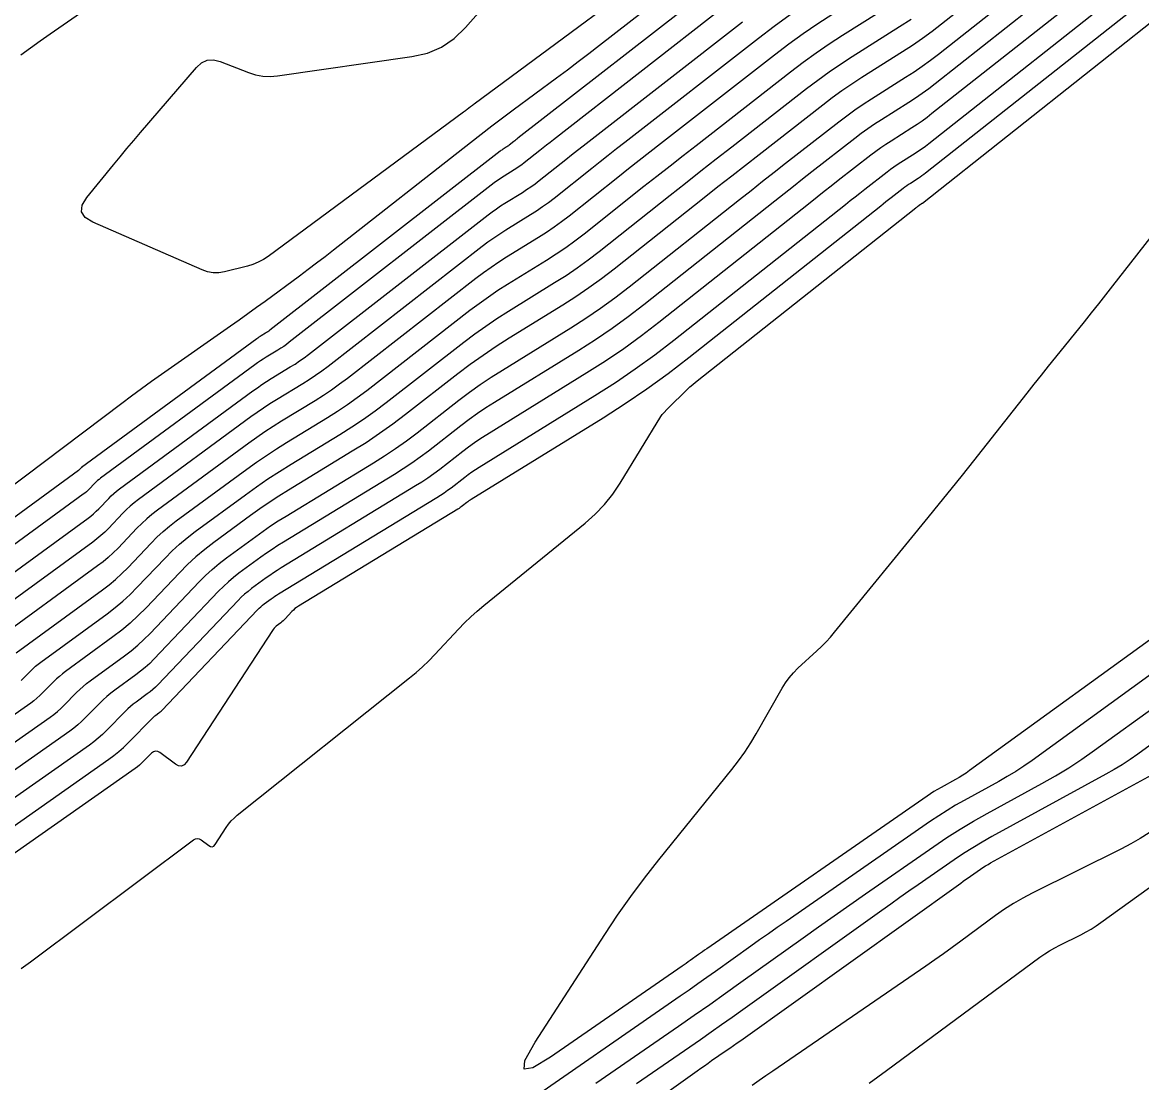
# Model space of a CAD drawing. Extents: x 1768942 to 1774819, y 723037 to 732099.
# Drawn here: x 1770891.8 to 1770966.3, y 726708.5 to 726779 of the extents above; entities that cross this region are included whole.
import ezdxf

# ---------------------------------------------------------------- set-up
doc = ezdxf.new("R2010")
doc.units = 0
doc.layers.add('R_Contours', color=7, linetype='Continuous')

msp = doc.modelspace()

# ---------------------------------------------------------------- linework, layer by layer
at = {"layer": 'R_Contours'}
for points in [[(1770961.026, 726785.237), (1770952.981, 726778.882), (1770952.348, 726778.396), (1770951.704, 726777.927), (1770951.047, 726777.475), (1770950.378, 726777.04), (1770947.678, 726775.336), (1770947.009, 726774.901), (1770946.351, 726774.451), (1770945.704, 726773.985), (1770945.068, 726773.502), (1770940.839, 726770.208), (1770939.925, 726769.494), (1770939.012, 726768.779), (1770938.1, 726768.062), (1770937.19, 726767.343), (1770931.182, 726762.586), (1770930.354, 726761.95), (1770929.509, 726761.339), (1770928.646, 726760.754), (1770927.766, 726760.193), (1770924.211, 726757.999), (1770923.331, 726757.439), (1770922.466, 726756.856), (1770921.617, 726756.249), (1770920.785, 726755.62), (1770917.317, 726752.924), (1770916.455, 726752.274), (1770915.576, 726751.649), (1770914.68, 726751.049), (1770913.766, 726750.475), (1770909.522, 726747.892), (1770908.877, 726747.49), (1770908.242, 726747.074), (1770907.615, 726746.645), (1770906.998, 726746.202), (1770904.547, 726744.402), (1770903.945, 726743.939), (1770903.365, 726743.451), (1770902.808, 726742.939), (1770902.272, 726742.401), (1770900.046, 726740.064), (1770899.526, 726739.543), (1770898.984, 726739.046), (1770898.421, 726738.574), (1770897.836, 726738.128), (1770894.682, 726735.83), (1770894.474, 726735.672), (1770894.273, 726735.506), (1770894.079, 726735.332), (1770893.893, 726735.149), (1770893.16, 726734.403), (1770892.973, 726734.222), (1770892.778, 726734.049), (1770892.575, 726733.885), (1770892.365, 726733.73), (1770885.598, 726728.982)], [(1770937.246, 726784.948), (1770921.874, 726773.577), (1770921.815, 726773.533), (1770921.756, 726773.488), (1770921.698, 726773.443), (1770921.64, 726773.398), (1770921.408, 726773.216), (1770921.349, 726773.171), (1770921.291, 726773.126), (1770921.232, 726773.082), (1770921.173, 726773.038), (1770908.177, 726763.443), (1770907.853, 726763.228), (1770907.512, 726763.047), (1770907.155, 726762.901), (1770906.782, 726762.79), (1770905.256, 726762.415), (1770904.878, 726762.353), (1770904.504, 726762.353), (1770904.136, 726762.416), (1770903.773, 726762.542), (1770896.496, 726765.717), (1770895.989, 726766.031), (1770895.754, 726766.409), (1770895.79, 726766.854), (1770896.099, 726767.364), (1770897.877, 726769.534), (1770898.323, 726770.075), (1770898.772, 726770.614), (1770899.224, 726771.15), (1770899.679, 726771.684), (1770903.389, 726776.011), (1770903.734, 726776.322), (1770904.115, 726776.492), (1770904.53, 726776.52), (1770904.981, 726776.406), (1770906.855, 726775.667), (1770907.327, 726775.515), (1770907.807, 726775.426), (1770908.294, 726775.402), (1770908.788, 726775.442), (1770917.733, 726776.731), (1770918.759, 726776.968), (1770919.696, 726777.369), (1770920.543, 726777.936), (1770921.301, 726778.667), (1770924.154, 726781.921)], [(1770885.654, 726727.175), (1770893.668, 726732.798), (1770893.909, 726732.975), (1770894.141, 726733.163), (1770894.364, 726733.361), (1770894.578, 726733.57), (1770895.418, 726734.425), (1770895.633, 726734.634), (1770895.855, 726734.834), (1770896.085, 726735.024), (1770896.323, 726735.205), (1770898.6, 726736.864), (1770899.051, 726737.208), (1770899.486, 726737.572), (1770899.904, 726737.956), (1770900.305, 726738.358), (1770903.57, 726741.785), (1770903.998, 726742.214), (1770904.443, 726742.623), (1770904.905, 726743.012), (1770905.385, 726743.381), (1770907.341, 726744.818), (1770907.834, 726745.171), (1770908.334, 726745.514), (1770908.841, 726745.846), (1770909.356, 726746.167), (1770915.171, 726749.706), (1770915.917, 726750.175), (1770916.65, 726750.665), (1770917.368, 726751.176), (1770918.072, 726751.707), (1770920.859, 726753.874), (1770921.562, 726754.405), (1770922.28, 726754.918), (1770923.01, 726755.41), (1770923.754, 726755.884), (1770928.304, 726758.691), (1770929.302, 726759.328), (1770930.281, 726759.992), (1770931.24, 726760.685), (1770932.179, 726761.407), (1770939.537, 726767.232), (1770940.3, 726767.834), (1770941.063, 726768.435), (1770941.828, 726769.034), (1770942.594, 726769.632), (1770946.138, 726772.393), (1770946.67, 726772.797), (1770947.212, 726773.188), (1770947.764, 726773.565), (1770948.324, 726773.929), (1770950.586, 726775.357), (1770951.147, 726775.721), (1770951.697, 726776.1), (1770952.237, 726776.493), (1770952.767, 726776.9), (1770962.303, 726784.433)], [(1770963.58, 726783.628), (1770952.554, 726774.918), (1770952.126, 726774.59), (1770951.691, 726774.273), (1770951.247, 726773.967), (1770950.795, 726773.674), (1770948.971, 726772.522), (1770948.518, 726772.229), (1770948.074, 726771.924), (1770947.637, 726771.609), (1770947.208, 726771.283), (1770944.349, 726769.057), (1770943.732, 726768.575), (1770943.115, 726768.092), (1770942.499, 726767.607), (1770941.884, 726767.121), (1770933.176, 726760.228), (1770932.126, 726759.421), (1770931.053, 726758.645), (1770929.958, 726757.901), (1770928.841, 726757.189), (1770923.236, 726753.731), (1770922.659, 726753.364), (1770922.092, 726752.981), (1770921.536, 726752.584), (1770920.99, 726752.171), (1770918.827, 726750.49), (1770918.281, 726750.078), (1770917.723, 726749.681), (1770917.155, 726749.301), (1770916.576, 726748.937), (1770909.189, 726744.441), (1770908.805, 726744.202), (1770908.426, 726743.954), (1770908.053, 726743.698), (1770907.685, 726743.434), (1770906.224, 726742.361), (1770905.865, 726742.085), (1770905.52, 726741.795), (1770905.188, 726741.489), (1770904.868, 726741.169), (1770900.565, 726736.653), (1770900.283, 726736.369), (1770899.988, 726736.099), (1770899.682, 726735.842), (1770899.363, 726735.599), (1770897.964, 726734.58), (1770897.696, 726734.376), (1770897.436, 726734.161), (1770897.186, 726733.936), (1770896.944, 726733.7), (1770895.997, 726732.736), (1770895.755, 726732.501), (1770895.504, 726732.278), (1770895.242, 726732.066), (1770894.97, 726731.866), (1770885.71, 726725.369)], [(1770889.384, 726746.872), (1770898.42, 726753.682), (1770899.075, 726754.172), (1770899.736, 726754.656), (1770900.4, 726755.133), (1770901.069, 726755.605), (1770905.668, 726758.818), (1770906.248, 726759.226), (1770906.825, 726759.638), (1770907.399, 726760.054), (1770907.971, 726760.473), (1770910.253, 726762.157), (1770910.822, 726762.581), (1770911.388, 726763.008), (1770911.95, 726763.439), (1770912.51, 726763.875), (1770921.628, 726771.021), (1770922.335, 726771.571), (1770923.045, 726772.116), (1770923.76, 726772.656), (1770924.478, 726773.191), (1770927.359, 726775.322), (1770928.077, 726775.857), (1770928.793, 726776.397), (1770929.504, 726776.941), (1770930.213, 726777.489), (1770937.901, 726783.48)], [(1770964.856, 726782.823), (1770952.34, 726772.936), (1770952.015, 726772.687), (1770951.684, 726772.446), (1770951.347, 726772.214), (1770951.004, 726771.99), (1770949.617, 726771.115), (1770949.273, 726770.892), (1770948.935, 726770.661), (1770948.603, 726770.421), (1770948.277, 726770.174), (1770946.105, 726768.482), (1770945.635, 726768.115), (1770945.167, 726767.748), (1770944.699, 726767.38), (1770944.231, 726767.01), (1770934.174, 726759.049), (1770933.012, 726758.156), (1770931.825, 726757.298), (1770930.614, 726756.475), (1770929.378, 726755.688), (1770922.719, 726751.578), (1770922.308, 726751.317), (1770921.904, 726751.045), (1770921.509, 726750.762), (1770921.12, 726750.469), (1770919.582, 726749.273), (1770919.193, 726748.98), (1770918.797, 726748.698), (1770918.393, 726748.427), (1770917.981, 726748.168), (1770909.023, 726742.716), (1770908.769, 726742.557), (1770908.518, 726742.394), (1770908.271, 726742.224), (1770908.028, 726742.05), (1770907.063, 726741.341), (1770906.826, 726741.159), (1770906.597, 726740.966), (1770906.378, 726740.764), (1770906.167, 726740.553), (1770900.825, 726734.947), (1770900.661, 726734.782), (1770900.49, 726734.625), (1770900.312, 726734.476), (1770900.127, 726734.335), (1770899.374, 726733.787), (1770899.189, 726733.646), (1770899.01, 726733.498), (1770898.837, 726733.342), (1770898.671, 726733.18), (1770897.416, 726731.903), (1770897.147, 726731.641), (1770896.866, 726731.392), (1770896.575, 726731.157), (1770896.273, 726730.934), (1770885.766, 726723.562)], [(1770900.231, 726782.797), (1770893.655, 726778.215), (1770893.001, 726777.755), (1770892.352, 726777.29), (1770891.706, 726776.819)], [(1770885.822, 726721.756), (1770897.575, 726730.002), (1770897.908, 726730.247), (1770898.229, 726730.507), (1770898.538, 726730.781), (1770898.835, 726731.069), (1770900.486, 726732.75), (1770900.532, 726732.795), (1770900.58, 726732.838), (1770900.63, 726732.879), (1770900.682, 726732.919), (1770900.891, 726733.071), (1770900.942, 726733.11), (1770900.992, 726733.152), (1770901.039, 726733.195), (1770901.085, 726733.241), (1770907.465, 726739.937), (1770907.568, 726740.04), (1770907.675, 726740.138), (1770907.786, 726740.232), (1770907.901, 726740.321), (1770908.372, 726740.666), (1770908.49, 726740.751), (1770908.61, 726740.833), (1770908.732, 726740.913), (1770908.856, 726740.99), (1770919.386, 726747.399), (1770919.63, 726747.553), (1770919.871, 726747.714), (1770920.106, 726747.881), (1770920.337, 726748.056), (1770921.251, 726748.766), (1770921.482, 726748.941), (1770921.717, 726749.109), (1770921.957, 726749.27), (1770922.201, 726749.425), (1770929.915, 726754.186), (1770931.269, 726755.049), (1770932.597, 726755.951), (1770933.897, 726756.891), (1770935.171, 726757.869), (1770946.578, 726766.9), (1770946.898, 726767.152), (1770947.218, 726767.404), (1770947.539, 726767.656), (1770947.86, 726767.906), (1770949.347, 726769.064), (1770949.57, 726769.234), (1770949.797, 726769.397), (1770950.028, 726769.556), (1770950.263, 726769.708), (1770951.212, 726770.307), (1770951.447, 726770.46), (1770951.678, 726770.619), (1770951.905, 726770.784), (1770952.127, 726770.954), (1770966.133, 726782.019)], [(1770967.41, 726781.214), (1770951.913, 726768.973), (1770951.794, 726768.881), (1770951.672, 726768.792), (1770951.547, 726768.706), (1770951.421, 726768.624), (1770950.91, 726768.301), (1770950.783, 726768.219), (1770950.659, 726768.134), (1770950.536, 726768.046), (1770950.416, 726767.954), (1770949.616, 726767.331), (1770949.443, 726767.196), (1770949.27, 726767.061), (1770949.097, 726766.925), (1770948.925, 726766.789), (1770936.168, 726756.69), (1770934.783, 726755.626), (1770933.369, 726754.604), (1770931.925, 726753.623), (1770930.452, 726752.684), (1770921.683, 726747.273), (1770921.605, 726747.223), (1770921.529, 726747.172), (1770921.455, 726747.119), (1770921.382, 726747.064), (1770921.092, 726746.839), (1770921.019, 726746.783), (1770920.944, 726746.73), (1770920.868, 726746.679), (1770920.791, 726746.631), (1770910.18, 726740.172), (1770910.062, 726740.095), (1770909.95, 726740.01), (1770909.844, 726739.918), (1770909.744, 726739.818), (1770909.296, 726739.339), (1770909.229, 726739.27), (1770909.158, 726739.202), (1770909.086, 726739.138), (1770909.011, 726739.076), (1770908.706, 726738.833), (1770908.633, 726738.77), (1770908.566, 726738.701), (1770908.504, 726738.627), (1770908.448, 726738.548), (1770902.735, 726729.799), (1770902.575, 726729.618), (1770902.399, 726729.536), (1770902.204, 726729.553), (1770901.993, 726729.668), (1770900.97, 726730.435), (1770900.822, 726730.516), (1770900.679, 726730.536), (1770900.541, 726730.495), (1770900.407, 726730.392), (1770899.882, 726729.857), (1770899.747, 726729.727), (1770899.608, 726729.603), (1770899.463, 726729.486), (1770899.312, 726729.375), (1770885.878, 726719.949)], [(1770937.582, 726781.269), (1770924.779, 726771.297), (1770924.712, 726771.244), (1770924.645, 726771.191), (1770924.577, 726771.139), (1770924.51, 726771.085), (1770924.2, 726770.84), (1770924.153, 726770.804), (1770924.105, 726770.77), (1770924.056, 726770.736), (1770924.007, 726770.704), (1770923.805, 726770.58), (1770923.755, 726770.548), (1770923.706, 726770.515), (1770923.658, 726770.481), (1770923.61, 726770.445), (1770908.277, 726758.525), (1770908.208, 726758.474), (1770908.138, 726758.424), (1770908.066, 726758.376), (1770907.994, 726758.33), (1770907.699, 726758.151), (1770907.626, 726758.105), (1770907.554, 726758.058), (1770907.483, 726758.01), (1770907.413, 726757.959), (1770895.756, 726749.399), (1770895.737, 726749.384), (1770895.719, 726749.369), (1770895.701, 726749.353), (1770895.684, 726749.336), (1770895.618, 726749.267), (1770895.601, 726749.25), (1770895.584, 726749.234), (1770895.565, 726749.218), (1770895.546, 726749.204), (1770889.796, 726745.015)], [(1770891.399, 726737.08), (1770897.135, 726741.258), (1770897.581, 726741.599), (1770898.011, 726741.959), (1770898.424, 726742.337), (1770898.82, 726742.735), (1770900.372, 726744.364), (1770900.769, 726744.762), (1770901.181, 726745.141), (1770901.61, 726745.502), (1770902.055, 726745.844), (1770906.747, 726749.29), (1770907.394, 726749.754), (1770908.051, 726750.204), (1770908.717, 726750.64), (1770909.393, 726751.061), (1770912.115, 726752.719), (1770912.79, 726753.142), (1770913.451, 726753.585), (1770914.099, 726754.046), (1770914.735, 726754.525), (1770921.592, 726759.856), (1770922.2, 726760.315), (1770922.82, 726760.758), (1770923.452, 726761.184), (1770924.095, 726761.593), (1770926.692, 726763.196), (1770927.335, 726763.606), (1770927.965, 726764.034), (1770928.582, 726764.48), (1770929.187, 726764.944), (1770933.176, 726768.102), (1770934.041, 726768.786), (1770934.907, 726769.467), (1770935.775, 726770.147), (1770936.644, 726770.825), (1770942.929, 726775.721), (1770943.771, 726776.36), (1770944.627, 726776.978), (1770945.499, 726777.574), (1770946.385, 726778.149), (1770949.961, 726780.407)], [(1770891.734, 726716.07), (1770892.047, 726716.293), (1770892.358, 726716.522), (1770903.207, 726724.624), (1770903.333, 726724.694), (1770903.459, 726724.718), (1770903.585, 726724.694), (1770903.71, 726724.624), (1770904.212, 726724.247), (1770904.333, 726724.181), (1770904.444, 726724.172), (1770904.544, 726724.219), (1770904.635, 726724.322), (1770905.373, 726725.452), (1770905.533, 726725.676), (1770905.708, 726725.886), (1770905.901, 726726.081), (1770906.109, 726726.262), (1770917.564, 726735.396), (1770918.009, 726735.764), (1770918.439, 726736.147), (1770918.855, 726736.546), (1770919.257, 726736.96), (1770920.837, 726738.648), (1770921.238, 726739.062), (1770921.653, 726739.463), (1770922.081, 726739.849), (1770922.523, 726740.22), (1770929.27, 726745.704), (1770929.935, 726746.292), (1770930.543, 726746.93), (1770931.094, 726747.617), (1770931.589, 726748.354), (1770934.304, 726752.792), (1770934.346, 726752.858), (1770934.392, 726752.921), (1770934.441, 726752.982), (1770934.494, 726753.041), (1770934.71, 726753.271), (1770934.764, 726753.328), (1770934.819, 726753.385), (1770934.874, 726753.441), (1770934.93, 726753.496), (1770935.87, 726754.419), (1770936.048, 726754.589), (1770936.23, 726754.754), (1770936.416, 726754.913), (1770936.607, 726755.069), (1770951.272, 726766.678), (1770951.297, 726766.698), (1770951.322, 726766.717), (1770951.346, 726766.736), (1770951.371, 726766.756), (1770951.486, 726766.845), (1770951.503, 726766.858), (1770951.52, 726766.871), (1770951.538, 726766.883), (1770951.556, 726766.895), (1770951.629, 726766.941), (1770951.647, 726766.953), (1770951.665, 726766.965), (1770951.683, 726766.977), (1770951.7, 726766.991), (1770968.687, 726780.41)], [(1770938.651, 726780.16), (1770927.152, 726771.203), (1770926.925, 726771.025), (1770926.697, 726770.847), (1770926.47, 726770.668), (1770926.243, 726770.489), (1770925.198, 726769.661), (1770925.039, 726769.539), (1770924.877, 726769.422), (1770924.712, 726769.31), (1770924.544, 726769.203), (1770923.863, 726768.783), (1770923.694, 726768.675), (1770923.529, 726768.564), (1770923.366, 726768.448), (1770923.207, 726768.327), (1770909.568, 726757.725), (1770909.386, 726757.588), (1770909.201, 726757.456), (1770909.011, 726757.329), (1770908.818, 726757.208), (1770908.038, 726756.733), (1770907.844, 726756.612), (1770907.653, 726756.487), (1770907.465, 726756.359), (1770907.28, 726756.225), (1770897.016, 726748.688), (1770896.912, 726748.608), (1770896.811, 726748.524), (1770896.715, 726748.435), (1770896.622, 726748.342), (1770896.259, 726747.96), (1770896.166, 726747.867), (1770896.069, 726747.779), (1770895.968, 726747.694), (1770895.864, 726747.615), (1770884.834, 726739.58)], [(1770886.475, 726738.955), (1770896.182, 726746.026), (1770896.372, 726746.171), (1770896.555, 726746.324), (1770896.73, 726746.485), (1770896.899, 726746.654), (1770897.56, 726747.347), (1770897.728, 726747.517), (1770897.904, 726747.678), (1770898.086, 726747.832), (1770898.276, 726747.977), (1770907.147, 726754.492), (1770907.448, 726754.707), (1770907.753, 726754.917), (1770908.063, 726755.119), (1770908.377, 726755.315), (1770909.642, 726756.086), (1770909.956, 726756.282), (1770910.263, 726756.488), (1770910.565, 726756.702), (1770910.86, 726756.925), (1770922.803, 726766.209), (1770923.075, 726766.415), (1770923.352, 726766.612), (1770923.634, 726766.803), (1770923.921, 726766.985), (1770925.081, 726767.701), (1770925.368, 726767.884), (1770925.649, 726768.075), (1770925.925, 726768.274), (1770926.195, 726768.482), (1770927.977, 726769.892), (1770928.363, 726770.197), (1770928.75, 726770.502), (1770929.137, 726770.805), (1770929.525, 726771.108), (1770939.721, 726779.05)], [(1770942.904, 726779.505), (1770941.838, 726778.736), (1770940.79, 726777.94), (1770931.898, 726771.014), (1770931.35, 726770.586), (1770930.802, 726770.157), (1770930.256, 726769.727), (1770929.71, 726769.296), (1770927.192, 726767.303), (1770926.811, 726767.01), (1770926.421, 726766.728), (1770926.024, 726766.458), (1770925.618, 726766.199), (1770923.979, 726765.188), (1770923.573, 726764.93), (1770923.174, 726764.661), (1770922.783, 726764.382), (1770922.399, 726764.091), (1770912.152, 726756.125), (1770911.743, 726755.817), (1770911.326, 726755.52), (1770910.9, 726755.236), (1770910.467, 726754.963), (1770908.715, 726753.897), (1770908.281, 726753.626), (1770907.852, 726753.346), (1770907.43, 726753.056), (1770907.014, 726752.758), (1770899.536, 726747.266), (1770899.261, 726747.055), (1770898.996, 726746.832), (1770898.742, 726746.598), (1770898.497, 726746.353), (1770897.539, 726745.348), (1770897.295, 726745.102), (1770897.04, 726744.869), (1770896.775, 726744.647), (1770896.5, 726744.436), (1770888.117, 726738.33)], [(1770945.739, 726779.556), (1770944.744, 726778.911), (1770943.766, 726778.241), (1770942.804, 726777.548), (1770941.86, 726776.831), (1770934.271, 726770.92), (1770933.562, 726770.367), (1770932.855, 726769.812), (1770932.148, 726769.256), (1770931.443, 726768.699), (1770928.19, 726766.124), (1770927.697, 726765.745), (1770927.193, 726765.381), (1770926.679, 726765.032), (1770926.155, 726764.698), (1770924.037, 726763.391), (1770923.512, 726763.057), (1770922.997, 726762.71), (1770922.492, 726762.349), (1770921.996, 726761.974), (1770913.443, 726755.325), (1770912.921, 726754.931), (1770912.388, 726754.552), (1770911.845, 726754.189), (1770911.291, 726753.841), (1770909.054, 726752.479), (1770908.499, 726752.133), (1770907.951, 726751.775), (1770907.412, 726751.405), (1770906.88, 726751.024), (1770900.795, 726746.555), (1770900.435, 726746.279), (1770900.089, 726745.987), (1770899.755, 726745.68), (1770899.435, 726745.358), (1770898.18, 726744.041), (1770897.859, 726743.72), (1770897.526, 726743.414), (1770897.178, 726743.123), (1770896.817, 726742.847), (1770889.758, 726737.705)], [(1770891.741, 726735.237), (1770892.367, 726735.874), (1770892.526, 726736.03), (1770892.692, 726736.178), (1770892.863, 726736.32), (1770893.04, 726736.455), (1770897.453, 726739.669), (1770897.985, 726740.075), (1770898.497, 726740.504), (1770898.989, 726740.955), (1770899.461, 726741.429), (1770901.31, 726743.37), (1770901.782, 726743.844), (1770902.274, 726744.296), (1770902.785, 726744.726), (1770903.315, 726745.133), (1770906.654, 726747.585), (1770907.396, 726748.118), (1770908.149, 726748.634), (1770908.914, 726749.134), (1770909.689, 726749.617), (1770912.94, 726751.596), (1770913.734, 726752.096), (1770914.514, 726752.617), (1770915.278, 726753.16), (1770916.027, 726753.725), (1770921.188, 726757.738), (1770921.909, 726758.282), (1770922.643, 726758.807), (1770923.391, 726759.312), (1770924.153, 726759.796), (1770927.229, 726761.694), (1770927.991, 726762.18), (1770928.737, 726762.687), (1770929.468, 726763.215), (1770930.184, 726763.765), (1770934.909, 726767.506), (1770935.934, 726768.315), (1770936.96, 726769.123), (1770937.988, 726769.928), (1770939.017, 726770.731), (1770943.999, 726774.612), (1770944.737, 726775.173), (1770945.489, 726775.715), (1770946.254, 726776.238), (1770947.032, 726776.742), (1770950.169, 726778.723), (1770950.947, 726779.229)], [(1770968.745, 726739.314), (1770954.836, 726729.234), (1770954.612, 726729.076), (1770954.382, 726728.926), (1770954.148, 726728.784), (1770953.91, 726728.648), (1770952.946, 726728.122), (1770952.707, 726727.987), (1770952.472, 726727.846), (1770952.24, 726727.699), (1770952.013, 726727.545), (1770937.348, 726717.378), (1770937.211, 726717.283), (1770937.074, 726717.187), (1770936.937, 726717.09), (1770936.801, 726716.993), (1770936.256, 726716.604), (1770936.12, 726716.507), (1770935.983, 726716.41), (1770935.846, 726716.314), (1770935.708, 726716.219), (1770926.961, 726710.171), (1770925.769, 726709.453), (1770925.201, 726709.38), (1770925.257, 726709.95), (1770925.937, 726711.163), (1770930.57, 726718.336), (1770931.417, 726719.61), (1770932.298, 726720.861), (1770933.211, 726722.088), (1770934.157, 726723.291), (1770939.024, 726729.313), (1770939.466, 726729.883), (1770939.884, 726730.47), (1770940.277, 726731.073), (1770940.646, 726731.692), (1770942.361, 726734.713), (1770942.587, 726735.076), (1770942.838, 726735.418), (1770943.115, 726735.739), (1770943.419, 726736.039), (1770944.687, 726737.198), (1770944.998, 726737.493), (1770945.298, 726737.799), (1770945.586, 726738.115), (1770945.863, 726738.443), (1770952.084, 726746.069), (1770952.847, 726747.009), (1770953.606, 726747.951), (1770954.362, 726748.896), (1770955.114, 726749.845), (1770958.67, 726754.348), (1770959.143, 726754.945), (1770959.617, 726755.541), (1770960.094, 726756.135), (1770960.571, 726756.728), (1770962.486, 726759.098), (1770962.963, 726759.691), (1770963.438, 726760.287), (1770963.911, 726760.884), (1770964.381, 726761.483), (1770970.664, 726769.53)], [(1770968.137, 726736.534), (1770958.998, 726729.91), (1770958.46, 726729.533), (1770957.911, 726729.174), (1770957.351, 726728.833), (1770956.78, 726728.509), (1770954.474, 726727.249), (1770953.902, 726726.926), (1770953.339, 726726.589), (1770952.785, 726726.237), (1770952.241, 726725.87), (1770942.631, 726719.207), (1770942.041, 726718.797), (1770941.452, 726718.384), (1770940.865, 726717.969), (1770940.28, 726717.552), (1770937.941, 726715.88), (1770937.355, 726715.464), (1770936.768, 726715.049), (1770936.179, 726714.637), (1770935.588, 726714.227), (1770924.508, 726706.566)], [(1770929.982, 726708.442), (1770935.468, 726712.235), (1770936.512, 726712.959), (1770937.552, 726713.688), (1770938.59, 726714.42), (1770939.625, 726715.157), (1770943.759, 726718.111), (1770944.794, 726718.848), (1770945.831, 726719.581), (1770946.871, 726720.311), (1770947.913, 726721.036), (1770952.469, 726724.194), (1770953.33, 726724.775), (1770954.206, 726725.332), (1770955.097, 726725.866), (1770956.002, 726726.376), (1770959.651, 726728.37), (1770960.554, 726728.882), (1770961.44, 726729.422), (1770962.308, 726729.99), (1770963.159, 726730.586), (1770967.529, 726733.754)], [(1770968.082, 726731.815), (1770966.039, 726730.334), (1770965.523, 726729.972), (1770964.996, 726729.628), (1770964.458, 726729.3), (1770963.91, 726728.989), (1770956.324, 726724.844), (1770955.684, 726724.484), (1770955.055, 726724.106), (1770954.435, 726723.712), (1770953.826, 726723.302), (1770951.41, 726721.627), (1770950.807, 726721.207), (1770950.205, 726720.785), (1770949.605, 726720.361), (1770949.006, 726719.934), (1770939.746, 726713.316), (1770939.045, 726712.817), (1770938.341, 726712.321), (1770937.636, 726711.827), (1770936.929, 726711.336), (1770934.096, 726709.377), (1770933.389, 726708.886), (1770932.684, 726708.393)], [(1770922.954, 726699.443), (1770936.713, 726709.267), (1770936.954, 726709.438), (1770937.194, 726709.608), (1770937.436, 726709.777), (1770937.678, 726709.945), (1770938.648, 726710.615), (1770938.89, 726710.783), (1770939.131, 726710.952), (1770939.372, 726711.122), (1770939.612, 726711.293), (1770954.253, 726721.757), (1770954.416, 726721.873), (1770954.579, 726721.988), (1770954.743, 726722.103), (1770954.907, 726722.217), (1770955.563, 726722.672), (1770955.728, 726722.784), (1770955.897, 726722.891), (1770956.068, 726722.993), (1770956.242, 726723.091), (1770968.426, 726729.748)], [(1770966.787, 726725.098), (1770966.188, 726724.72), (1770965.575, 726724.367), (1770964.946, 726724.039), (1770959.013, 726721.088), (1770958.379, 726720.756), (1770957.761, 726720.396), (1770957.16, 726720.01), (1770956.575, 726719.598), (1770954.266, 726717.894), (1770953.687, 726717.47), (1770953.104, 726717.052), (1770952.518, 726716.639), (1770951.928, 726716.231), (1770941.74, 726709.246), (1770941.284, 726708.93), (1770940.83, 726708.611), (1770940.379, 726708.288)], [(1770948.162, 726708.447), (1770948.737, 726708.86), (1770949.308, 726709.277), (1770959.523, 726716.816), (1770959.841, 726717.04), (1770960.168, 726717.25), (1770960.504, 726717.445), (1770960.848, 726717.626), (1770962.244, 726718.32), (1770962.589, 726718.5), (1770962.926, 726718.694), (1770963.254, 726718.901), (1770963.575, 726719.122), (1770971.724, 726724.978)]]:
    msp.add_lwpolyline(points, dxfattribs=at)

doc.saveas('drawing.dxf')
